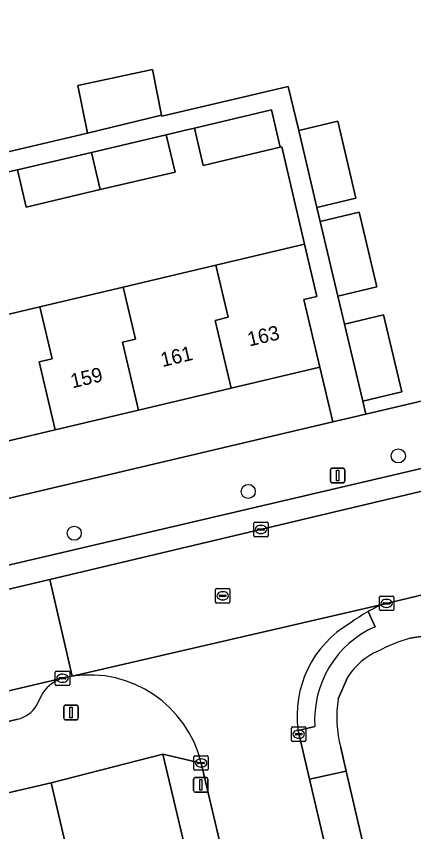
# Model space of a CAD drawing. Extents: x 162989 to 165008, y 383432 to 384338.
# Drawn here: x 164214.7 to 164242.3, y 384112.1 to 384168.5 of the extents above; entities that cross this region are included whole.
import ezdxf

# ---------------------------------------------------------------- set-up
doc = ezdxf.new("R2010")
doc.units = 0
for name, color, linetype in [('IMGEO_Boom', 7, 'Continuous'), ('IMGEO_Erf', 7, 'Continuous'), ('IMGEO_Kolk', 7, 'Continuous'), ('IMGEO_Lichtmast', 7, 'Continuous'), ('IMGEO_Pand', 7, 'Continuous'), ('IMGEO_Pand_nummerreeks', 7, 'Continuous'), ('IMGEO_Parkeervlak_open', 7, 'Continuous'), ('IMGEO_Rijbaan_lokaal_open', 7, 'Continuous'), ('IMGEO_Rioolput', 7, 'Continuous'), ('IMGEO_Voetpad_open', 7, 'Continuous')]:
    doc.layers.add(name, color=color, linetype=linetype)

msp = doc.modelspace()

# ---------------------------------------------------------------- linework, layer by layer
at = {"layer": 'IMGEO_Boom'}
for centre in [(164241.188, 384138.098), (164230.787, 384135.638), (164218.724, 384132.746)]:
    msp.add_circle(centre, 0.489, dxfattribs=at)
at = {"layer": 'IMGEO_Erf'}
for points in [[(164202.674, 384177.191), (164206.648, 384157.404), (164219.641, 384160.448), (164218.972, 384163.756), (164224.141, 384164.86), (164224.78, 384161.705), (164224.794, 384161.641), (164232.376, 384163.415), (164233.563, 384163.693), (164234.285, 384160.648), (164236.986, 384161.288), (164238.249, 384155.956), (164235.548, 384155.316), (164235.779, 384154.343), (164238.48, 384154.983), (164239.707, 384149.806), (164237.006, 384149.166), (164237.256, 384148.11), (164237.465, 384147.23), (164240.165, 384147.87), (164241.431, 384142.53), (164238.73, 384141.89), (164238.943, 384140.993), (164251.782, 384144.02)], [(164210.085, 384146.945), (164216.341, 384148.423), (164222.116, 384149.787), (164228.537, 384151.304), (164234.695, 384152.758), (164233.103, 384159.504), (164233.001, 384159.48), (164227.657, 384158.223), (164227.048, 384160.804), (164226.336, 384160.637), (164225.101, 384160.347), (164225.71, 384157.765), (164220.523, 384156.545), (164215.392, 384155.339), (164214.783, 384157.92), (164214.136, 384157.768)], [(164282.089, 384125.65), (164264.377, 384125.656), (164261.834, 384125.497), (164247.324, 384125.77), (164243.514, 384125.716), (164242.012, 384125.481)], [(164237.692, 384122.797), (164237.027, 384121.279)], [(164237.197, 384117.905), (164237.578, 384116.269), (164244.582, 384086.161), (164264.403, 384091.019), (164264.201, 384093.07), (164261.204, 384092.933), (164259.932, 384120.17)]]:
    msp.add_lwpolyline(points, dxfattribs=at)
for points in [[(164236.651, 384140.453), (164235.756, 384144.241), (164229.597, 384142.786), (164223.175, 384141.269), (164217.401, 384139.905), (164211.145, 384138.428), (164205.166, 384137.016), (164198.936, 384135.544), (164192.801, 384134.095), (164186.464, 384132.598), (164180.641, 384131.223), (164174.494, 384129.771), (164168.215, 384128.288), (164162.176, 384126.861), (164151.959, 384124.448), (164150.77, 384129.485), (164149.426, 384129.139), (164147.579, 384128.651), (164149.697, 384119.951)], [(164224.863, 384117.452), (164217.12, 384115.455), (164218.924, 384107.739), (164226.726, 384109.563)]]:
    msp.add_lwpolyline(points, close=True, dxfattribs=at)
for centre, radius, start, end in [((164246.147, 384112.107), 13.999, 107.1819, 116.9815), ((164241.563, 384120.367), 4.57, 112.7416, 147.8799), ((164245.017, 384119.99), 8.093, 170.838, 194.9308)]:
    msp.add_arc(centre, radius, start, end, dxfattribs=at)
at = {"layer": 'IMGEO_Kolk'}
for p, q in [((164231.241, 384133.504), (164232.093, 384133.504)), ((164231.166, 384132.578), (164231.166, 384133.43)), ((164231.425, 384132.998), (164231.425, 384133.01)), ((164231.863, 384132.961), (164231.465, 384132.961)), ((164231.468, 384133.047), (164231.866, 384133.047)), ((164231.654, 384133.284), (164231.679, 384133.284)), ((164231.909, 384133.01), (164231.909, 384132.998)), ((164232.167, 384133.43), (164232.167, 384132.578)), ((164232.093, 384132.504), (164231.241, 384132.504)), ((164231.677, 384132.724), (164231.652, 384132.724)), ((164239.952, 384128.383), (164240.804, 384128.383)), ((164239.877, 384127.457), (164239.877, 384128.309)), ((164240.136, 384127.877), (164240.136, 384127.889)), ((164240.574, 384127.84), (164240.176, 384127.84)), ((164240.179, 384127.926), (164240.577, 384127.926)), ((164240.365, 384128.163), (164240.39, 384128.163)), ((164240.62, 384127.889), (164240.62, 384127.877)), ((164240.878, 384128.309), (164240.878, 384127.457)), ((164240.804, 384127.383), (164239.952, 384127.383)), ((164240.388, 384127.603), (164240.363, 384127.603)), ((164217.405, 384122.274), (164217.405, 384123.126)), ((164217.48, 384123.2), (164218.332, 384123.2)), ((164217.707, 384122.743), (164218.105, 384122.743)), ((164217.893, 384122.98), (164217.918, 384122.98)), ((164218.406, 384123.126), (164218.406, 384122.274)), ((164218.332, 384122.2), (164217.48, 384122.2)), ((164217.664, 384122.694), (164217.664, 384122.706)), ((164218.102, 384122.657), (164217.704, 384122.657)), ((164217.916, 384122.42), (164217.891, 384122.42)), ((164218.148, 384122.706), (164218.148, 384122.694)), ((164233.859, 384119.325), (164234.711, 384119.325)), ((164233.784, 384118.399), (164233.784, 384119.251)), ((164234.043, 384118.819), (164234.043, 384118.831)), ((164234.481, 384118.782), (164234.083, 384118.782)), ((164234.086, 384118.868), (164234.484, 384118.868)), ((164234.272, 384119.105), (164234.297, 384119.105)), ((164234.527, 384118.831), (164234.527, 384118.819)), ((164234.785, 384119.251), (164234.785, 384118.399)), ((164234.711, 384118.325), (164233.859, 384118.325)), ((164234.295, 384118.545), (164234.27, 384118.545)), ((164227.014, 384116.404), (164227.014, 384117.256)), ((164227.089, 384117.33), (164227.941, 384117.33)), ((164227.502, 384117.11), (164227.527, 384117.11)), ((164228.015, 384117.256), (164228.015, 384116.404)), ((164227.273, 384116.824), (164227.273, 384116.836)), ((164227.711, 384116.787), (164227.313, 384116.787)), ((164227.316, 384116.873), (164227.714, 384116.873)), ((164227.525, 384116.55), (164227.5, 384116.55)), ((164227.757, 384116.836), (164227.757, 384116.824)), ((164227.941, 384116.33), (164227.089, 384116.33))]:
    msp.add_line(p, q, dxfattribs=at)
for points in [[(164231.241, 384133.504), (164232.093, 384133.504)], [(164231.166, 384132.578), (164231.166, 384133.43)], [(164232.167, 384133.43), (164232.167, 384132.578)], [(164232.093, 384132.504), (164231.241, 384132.504)], [(164239.952, 384128.383), (164240.804, 384128.383)], [(164239.877, 384127.457), (164239.877, 384128.309)], [(164240.878, 384128.309), (164240.878, 384127.457)], [(164240.804, 384127.383), (164239.952, 384127.383)], [(164217.405, 384122.274), (164217.405, 384123.126)], [(164217.48, 384123.2), (164218.332, 384123.2)], [(164218.406, 384123.126), (164218.406, 384122.274)], [(164218.332, 384122.2), (164217.48, 384122.2)], [(164233.859, 384119.325), (164234.711, 384119.325)], [(164233.784, 384118.399), (164233.784, 384119.251)], [(164234.785, 384119.251), (164234.785, 384118.399)], [(164234.711, 384118.325), (164233.859, 384118.325)], [(164227.014, 384116.404), (164227.014, 384117.256)], [(164227.089, 384117.33), (164227.941, 384117.33)], [(164228.015, 384117.256), (164228.015, 384116.404)], [(164227.941, 384116.33), (164227.089, 384116.33)]]:
    msp.add_lwpolyline(points, dxfattribs=at)
for centre, radius, start, end in [((164231.243, 384133.428), 0.0765, 91.552, 178.448), ((164231.243, 384133.428), 0.0765, 91.552, 178.448), ((164232.091, 384133.428), 0.0765, 1.552, 88.448), ((164232.091, 384133.428), 0.0765, 1.552, 88.448), ((164231.465, 384133.007), 0.0403, 85.8775, 175.7526), ((164231.462, 384132.997), 0.0366, 178.938, 274.7102), ((164231.866, 384133.004), 0.043, 264.8664, 352.4533), ((164231.87, 384133.009), 0.0386, 1.7309, 96.639), ((164231.243, 384132.58), 0.0765, 181.552, 268.448), ((164231.243, 384132.58), 0.0765, 181.552, 268.448), ((164232.091, 384132.58), 0.0765, 271.552, 358.448), ((164232.091, 384132.58), 0.0765, 271.552, 358.448), ((164239.954, 384128.307), 0.0765, 91.552, 178.448), ((164239.954, 384128.307), 0.0765, 91.552, 178.448), ((164240.802, 384128.307), 0.0765, 1.552, 88.448), ((164240.802, 384128.307), 0.0765, 1.552, 88.448), ((164240.176, 384127.886), 0.0403, 85.8775, 175.7526), ((164240.173, 384127.876), 0.0366, 178.938, 274.7102), ((164240.577, 384127.883), 0.043, 264.8664, 352.4533), ((164240.581, 384127.888), 0.0386, 1.7309, 96.639), ((164239.954, 384127.459), 0.0765, 181.552, 268.448), ((164239.954, 384127.459), 0.0765, 181.552, 268.448), ((164240.802, 384127.459), 0.0765, 271.552, 358.448), ((164240.802, 384127.459), 0.0765, 271.552, 358.448), ((164217.482, 384123.124), 0.0765, 91.552, 178.448), ((164217.482, 384123.124), 0.0765, 91.552, 178.448), ((164217.704, 384122.703), 0.0403, 85.8775, 175.7526), ((164218.109, 384122.705), 0.0386, 1.7309, 96.639), ((164218.33, 384123.124), 0.0765, 1.552, 88.448), ((164218.33, 384123.124), 0.0765, 1.552, 88.448), ((164217.482, 384122.276), 0.0765, 181.552, 268.448), ((164217.482, 384122.276), 0.0765, 181.552, 268.448), ((164217.701, 384122.693), 0.0366, 178.938, 274.7102), ((164218.105, 384122.7), 0.043, 264.8664, 352.4533), ((164218.33, 384122.276), 0.0765, 271.552, 358.448), ((164218.33, 384122.276), 0.0765, 271.552, 358.448), ((164233.861, 384119.249), 0.0765, 91.552, 178.448), ((164233.861, 384119.249), 0.0765, 91.552, 178.448), ((164234.709, 384119.249), 0.0765, 1.552, 88.448), ((164234.709, 384119.249), 0.0765, 1.552, 88.448), ((164234.083, 384118.828), 0.0403, 85.8775, 175.7526), ((164234.08, 384118.818), 0.0366, 178.938, 274.7102), ((164234.484, 384118.825), 0.043, 264.8664, 352.4533), ((164234.488, 384118.83), 0.0386, 1.7309, 96.639), ((164233.861, 384118.401), 0.0765, 181.552, 268.448), ((164233.861, 384118.401), 0.0765, 181.552, 268.448), ((164234.709, 384118.401), 0.0765, 271.552, 358.448), ((164234.709, 384118.401), 0.0765, 271.552, 358.448), ((164227.091, 384117.254), 0.0765, 91.552, 178.448), ((164227.091, 384117.254), 0.0765, 91.552, 178.448), ((164227.939, 384117.254), 0.0765, 1.552, 88.448), ((164227.939, 384117.254), 0.0765, 1.552, 88.448), ((164227.313, 384116.833), 0.0403, 85.8775, 175.7526), ((164227.31, 384116.823), 0.0366, 178.938, 274.7102), ((164227.714, 384116.83), 0.043, 264.8664, 352.4533), ((164227.718, 384116.835), 0.0386, 1.7309, 96.639), ((164227.091, 384116.406), 0.0765, 181.552, 268.448), ((164227.091, 384116.406), 0.0765, 181.552, 268.448), ((164227.939, 384116.406), 0.0765, 271.552, 358.448), ((164227.939, 384116.406), 0.0765, 271.552, 358.448)]:
    msp.add_arc(centre, radius, start, end, dxfattribs=at)
for centre, major_axis, ratio, start_param, end_param in [((164231.653, 384133.004), (-0.387, 0.002), 0.722429, 4.712389, 7.853982), ((164231.678, 384133.004), (-0.39, 0.002), 0.717154, 1.570796, 4.712389), ((164240.364, 384127.883), (-0.387, 0.002), 0.722429, 4.712389, 7.853982), ((164240.389, 384127.883), (-0.39, 0.002), 0.717154, 1.570796, 4.712389), ((164217.892, 384122.7), (-0.387, 0.002), 0.722429, 4.712389, 7.853982), ((164217.917, 384122.7), (-0.39, 0.002), 0.717154, 1.570796, 4.712389), ((164234.271, 384118.825), (-0.387, 0.002), 0.722429, 4.712389, 7.853982), ((164234.296, 384118.825), (-0.39, 0.002), 0.717154, 1.570796, 4.712389), ((164227.501, 384116.83), (-0.387, 0.002), 0.722429, 4.712389, 7.853982), ((164227.526, 384116.83), (-0.39, 0.002), 0.717154, 1.570796, 4.712389)]:
    msp.add_ellipse(centre, major_axis=major_axis, ratio=ratio, start_param=start_param, end_param=end_param, dxfattribs=at)
at = {"layer": 'IMGEO_Lichtmast'}
for p, q in [((164236.485, 384136.341), (164236.485, 384137.141)), ((164236.485, 384137.141), (164236.485, 384136.341)), ((164236.585, 384137.241), (164237.375, 384137.241)), ((164237.375, 384137.241), (164236.585, 384137.241)), ((164237.475, 384137.141), (164237.475, 384136.341)), ((164237.475, 384136.341), (164237.475, 384137.141)), ((164237.375, 384136.241), (164236.585, 384136.241)), ((164236.585, 384136.241), (164237.375, 384136.241)), ((164218.004, 384119.924), (164218.004, 384120.724)), ((164218.004, 384120.724), (164218.004, 384119.924)), ((164218.104, 384120.824), (164218.894, 384120.824)), ((164218.894, 384120.824), (164218.104, 384120.824)), ((164218.994, 384120.724), (164218.994, 384119.924)), ((164218.994, 384119.924), (164218.994, 384120.724)), ((164218.894, 384119.824), (164218.104, 384119.824)), ((164218.104, 384119.824), (164218.894, 384119.824)), ((164226.999, 384114.913), (164226.999, 384115.713)), ((164226.999, 384115.713), (164226.999, 384114.913)), ((164227.099, 384115.813), (164227.889, 384115.813)), ((164227.889, 384115.813), (164227.099, 384115.813)), ((164227.989, 384115.713), (164227.989, 384114.913)), ((164227.989, 384114.913), (164227.989, 384115.713)), ((164227.889, 384114.813), (164227.099, 384114.813)), ((164227.099, 384114.813), (164227.889, 384114.813))]:
    msp.add_line(p, q, dxfattribs=at)
for points in [[(164236.905, 384137.116), (164237.055, 384137.116), (164237.055, 384136.366), (164236.905, 384136.366), (164236.905, 384137.116)], [(164218.424, 384120.699), (164218.574, 384120.699), (164218.574, 384119.949), (164218.424, 384119.949), (164218.424, 384120.699)], [(164227.419, 384115.688), (164227.569, 384115.688), (164227.569, 384114.938), (164227.419, 384114.938), (164227.419, 384115.688)]]:
    msp.add_lwpolyline(points, dxfattribs=at)
for centre, start, end in [((164236.585, 384137.141), 90, 180), ((164236.585, 384137.141), 90, 180), ((164237.375, 384137.141), 0, 90), ((164237.375, 384137.141), 360, 90), ((164236.585, 384136.341), 180, 270), ((164236.585, 384136.341), 180, 270), ((164237.375, 384136.341), 270, 0), ((164237.375, 384136.341), 270, 0), ((164218.104, 384120.724), 90, 180), ((164218.104, 384120.724), 90, 180), ((164218.894, 384120.724), 0, 90), ((164218.894, 384120.724), 360, 90), ((164218.104, 384119.924), 180, 270), ((164218.104, 384119.924), 180, 270), ((164218.894, 384119.924), 270, 0), ((164218.894, 384119.924), 270, 0), ((164227.099, 384115.713), 90, 180), ((164227.099, 384115.713), 90, 180), ((164227.889, 384115.713), 0, 90), ((164227.889, 384115.713), 360, 90), ((164227.099, 384114.913), 180, 270), ((164227.099, 384114.913), 180, 270), ((164227.889, 384114.913), 270, 0), ((164227.889, 384114.913), 270, 0)]:
    msp.add_arc(centre, 0.1, start, end, dxfattribs=at)
at = {"layer": 'IMGEO_Pand'}
for points in [[(164218.972, 384163.756), (164219.641, 384160.448), (164224.78, 384161.705), (164224.141, 384164.86)], [(164232.392, 384162.061), (164227.048, 384160.804), (164227.657, 384158.223), (164233.001, 384159.48)], [(164236.986, 384161.288), (164234.285, 384160.648), (164235.548, 384155.316), (164238.249, 384155.956)], [(164225.101, 384160.347), (164219.915, 384159.127), (164220.523, 384156.545), (164225.71, 384157.765)], [(164219.915, 384159.127), (164214.783, 384157.92), (164215.392, 384155.339), (164220.523, 384156.545)], [(164238.48, 384154.983), (164235.779, 384154.343), (164237.006, 384149.166), (164239.707, 384149.806)], [(164229.597, 384142.786), (164235.756, 384144.241), (164234.646, 384148.94), (164235.546, 384149.153), (164234.695, 384152.758), (164228.537, 384151.304), (164229.387, 384147.7), (164228.487, 384147.485)], [(164229.597, 384142.786), (164228.487, 384147.485), (164229.387, 384147.7), (164228.537, 384151.304), (164222.116, 384149.787), (164222.965, 384146.184), (164222.065, 384145.969), (164223.175, 384141.269)], [(164216.341, 384148.423), (164217.191, 384144.82), (164216.291, 384144.605), (164217.401, 384139.905), (164223.175, 384141.269), (164222.065, 384145.969), (164222.965, 384146.184), (164222.116, 384149.787)], [(164216.341, 384148.423), (164210.085, 384146.945), (164210.935, 384143.342), (164210.035, 384143.127), (164211.145, 384138.428), (164217.401, 384139.905), (164216.291, 384144.605), (164217.191, 384144.82)], [(164240.165, 384147.87), (164237.465, 384147.23), (164238.73, 384141.89), (164241.431, 384142.53)], [(164212.132, 384114.289), (164214.626, 384103.672), (164227.397, 384106.692), (164226.726, 384109.563), (164218.924, 384107.739), (164217.12, 384115.455)]]:
    msp.add_lwpolyline(points, close=True, dxfattribs=at)
at = {"layer": 'IMGEO_Parkeervlak_open'}
for points in [[(164243.757, 384137.462), (164154.918, 384116.675)], [(164152.758, 384114.345), (164212.318, 384128.435), (164217.023, 384129.548), (164246.735, 384136.577)], [(164217.91, 384122.702), (164213.897, 384121.749), (164153.186, 384107.334), (164148.372, 384106.191), (164143.674, 384105.076), (164111.13, 384097.35), (164079.752, 384089.901)], [(164216.095, 384120.808), (164216.54, 384121.697)], [(164083.09, 384088.781), (164111.601, 384095.448), (164144.005, 384103.025), (164157.009, 384106.119), (164214.8, 384119.856)]]:
    msp.add_lwpolyline(points, dxfattribs=at)
for centre, radius, start, end in [((164218.759, 384120.109), 2.729, 108.1241, 144.4017), ((164214.32, 384121.866), 2.066, 283.4299, 329.2119)]:
    msp.add_arc(centre, radius, start, end, dxfattribs=at)
at = {"layer": 'IMGEO_Rijbaan_lokaal_open'}
for points in [[(164273.406, 384143.192), (164255.268, 384138.596), (164246.735, 384136.577), (164217.023, 384129.548), (164218.588, 384122.836), (164240.067, 384127.808), (164277.203, 384136.749)], [(164218.588, 384122.836), (164217.023, 384129.548), (164212.318, 384128.435), (164213.897, 384121.749), (164217.91, 384122.702)], [(164240.067, 384127.808), (164218.588, 384122.836)], [(164235.037, 384115.701), (164234.244, 384119.073)], [(164227.517, 384116.826), (164236.928, 384076.981), (164241.962, 384056.296)], [(164236.086, 384046.718), (164227.391, 384044.691), (164228.984, 384037.862), (164252.072, 384043.378), (164249.058, 384056.151), (164247.449, 384062.968), (164245.302, 384072.068), (164243.675, 384078.963), (164235.037, 384115.701)]]:
    msp.add_lwpolyline(points, dxfattribs=at)
for centre, radius, start, end in [((164245.577, 384115.793), 13.219, 114.6372, 119.3025), ((164245.775, 384115.432), 13.63, 119.2827, 125.5296), ((164241.585, 384120.116), 7.415, 120.2103, 188.0895), ((164219.888, 384114.477), 8.459, 98.8386, 103.5211), ((164219.788, 384114.981), 7.946, 13.4258, 98.6862)]:
    msp.add_arc(centre, radius, start, end, dxfattribs=at)
at = {"layer": 'IMGEO_Rioolput'}
for p, q in [((164228.513, 384127.984), (164228.513, 384128.836)), ((164228.588, 384128.91), (164229.44, 384128.91)), ((164228.772, 384128.404), (164228.772, 384128.416)), ((164229.21, 384128.367), (164228.812, 384128.367)), ((164228.815, 384128.453), (164229.213, 384128.453)), ((164229.001, 384128.69), (164229.026, 384128.69)), ((164229.256, 384128.416), (164229.256, 384128.404)), ((164229.514, 384128.836), (164229.514, 384127.984)), ((164229.44, 384127.91), (164228.588, 384127.91)), ((164229.024, 384128.13), (164228.999, 384128.13))]:
    msp.add_line(p, q, dxfattribs=at)
for points in [[(164228.513, 384127.984), (164228.513, 384128.836)], [(164228.588, 384128.91), (164229.44, 384128.91)], [(164229.514, 384128.836), (164229.514, 384127.984)], [(164229.44, 384127.91), (164228.588, 384127.91)]]:
    msp.add_lwpolyline(points, dxfattribs=at)
for centre, radius, start, end in [((164228.59, 384128.834), 0.0765, 91.552, 178.448), ((164228.59, 384128.834), 0.0765, 91.552, 178.448), ((164228.812, 384128.413), 0.0403, 85.8775, 175.7526), ((164228.809, 384128.403), 0.0366, 178.938, 274.7102), ((164229.213, 384128.41), 0.043, 264.8664, 352.4533), ((164229.217, 384128.415), 0.0386, 1.7309, 96.639), ((164229.438, 384128.834), 0.0765, 1.552, 88.448), ((164229.438, 384128.834), 0.0765, 1.552, 88.448), ((164228.59, 384127.986), 0.0765, 181.552, 268.448), ((164228.59, 384127.986), 0.0765, 181.552, 268.448), ((164229.438, 384127.986), 0.0765, 271.552, 358.448), ((164229.438, 384127.986), 0.0765, 271.552, 358.448)]:
    msp.add_arc(centre, radius, start, end, dxfattribs=at)
for centre, major_axis, ratio, start_param, end_param in [((164229, 384128.41), (-0.387, 0.002), 0.722429, 4.712389, 7.853982), ((164229.025, 384128.41), (-0.39, 0.002), 0.717154, 1.570796, 4.712389)]:
    msp.add_ellipse(centre, major_axis=major_axis, ratio=ratio, start_param=start_param, end_param=end_param, dxfattribs=at)
at = {"layer": 'IMGEO_Voetpad_open'}
for points in [[(164214.136, 384157.768), (164214.783, 384157.92), (164219.915, 384159.127), (164225.101, 384160.347), (164226.336, 384160.637), (164227.048, 384160.804), (164232.392, 384162.061), (164233.001, 384159.48), (164233.103, 384159.504), (164234.695, 384152.758), (164235.546, 384149.153), (164234.646, 384148.94), (164235.756, 384144.241), (164236.651, 384140.453), (164237.555, 384140.666), (164238.943, 384140.993), (164238.73, 384141.89), (164237.465, 384147.23), (164237.256, 384148.11), (164237.006, 384149.166), (164235.779, 384154.343), (164235.548, 384155.316), (164234.285, 384160.648), (164233.563, 384163.693), (164232.376, 384163.415), (164224.794, 384161.641), (164224.78, 384161.705), (164219.641, 384160.448), (164206.648, 384157.404)], [(164262.257, 384146.094), (164259.897, 384145.876), (164256.831, 384145.216), (164251.782, 384144.02), (164238.943, 384140.993), (164237.555, 384140.666), (164236.651, 384140.453), (164149.697, 384119.951), (164145.589, 384118.98), (164108.511, 384110.062), (164108.017, 384109.946), (164047.969, 384095.856)], [(164154.918, 384116.675), (164243.757, 384137.462)], [(164277.203, 384136.749), (164240.067, 384127.808)], [(164242.012, 384125.481), (164243.514, 384125.716), (164247.324, 384125.77), (164248.487, 384127.607), (164261.889, 384130.853)], [(164239.574, 384126.263), (164239.108, 384127.32)], [(164239.108, 384127.32), (164239.574, 384126.263)], [(164237.027, 384121.279), (164237.692, 384122.797)], [(164216.54, 384121.697), (164216.095, 384120.808)], [(164214.8, 384119.856), (164157.009, 384106.119), (164144.005, 384103.025), (164111.601, 384095.448), (164083.09, 384088.781)], [(164234.244, 384119.073), (164235.404, 384119.366)], [(164235.404, 384119.366), (164234.244, 384119.073), (164235.037, 384115.701), (164237.578, 384116.269), (164237.197, 384117.905)], [(164166.404, 384105.745), (164168.302, 384106.258), (164181.683, 384109.387), (164195.101, 384112.525), (164195.623, 384110.292), (164199.299, 384111.227), (164207.147, 384113.123), (164212.132, 384114.289), (164217.12, 384115.455), (164224.863, 384117.452), (164227.517, 384116.826)], [(164227.517, 384116.826), (164224.863, 384117.452), (164226.726, 384109.563), (164227.397, 384106.692), (164228.069, 384103.819), (164229.838, 384096.516), (164230.56, 384093.427), (164232.276, 384086.118), (164232.983, 384083.096), (164234.722, 384075.868), (164235.434, 384072.823), (164237.142, 384065.554), (164237.841, 384062.563), (164239.71, 384054.876), (164240.241, 384052.672), (164242.094, 384053.217)], [(164241.962, 384056.296), (164236.928, 384076.981), (164227.517, 384116.826)]]:
    msp.add_lwpolyline(points, dxfattribs=at)
msp.add_lwpolyline([(164244.582, 384086.161), (164237.578, 384116.269), (164235.037, 384115.701), (164243.675, 384078.963), (164244.157, 384079.078), (164246.112, 384079.596), (164246.598, 384079.712), (164245.85, 384083.21)], close=True, dxfattribs=at)
for centre, radius, start, end in [((164245.577, 384115.793), 13.219, 114.6372, 119.3025), ((164245.775, 384115.432), 13.63, 119.2827, 125.5296), ((164241.585, 384120.116), 7.415, 120.2103, 188.0895), ((164242.415, 384119.836), 7.027, 113.8478, 183.8369), ((164242.415, 384119.836), 7.027, 113.8478, 183.8369), ((164246.147, 384112.107), 13.999, 107.1819, 116.9815), ((164241.563, 384120.367), 4.57, 112.7416, 147.8799), ((164219.888, 384114.477), 8.459, 98.8386, 103.5211), ((164219.788, 384114.981), 7.946, 13.4258, 98.6862), ((164218.759, 384120.109), 2.729, 108.1241, 144.4017), ((164245.017, 384119.99), 8.093, 170.838, 194.9308), ((164214.32, 384121.866), 2.066, 283.4299, 329.2119)]:
    msp.add_arc(centre, radius, start, end, dxfattribs=at)

# ---------------------------------------------------------------- texts
at = {"layer": 'IMGEO_Pand_nummerreeks'}
for s, p in [('163', (164230.859, 384145.673)), ('161', (164224.838, 384144.251)), ('159', (164218.595, 384142.777))]:
    msp.add_text(s, height=1, rotation=13.2898, dxfattribs=at).set_placement(p)

doc.saveas('drawing.dxf')
